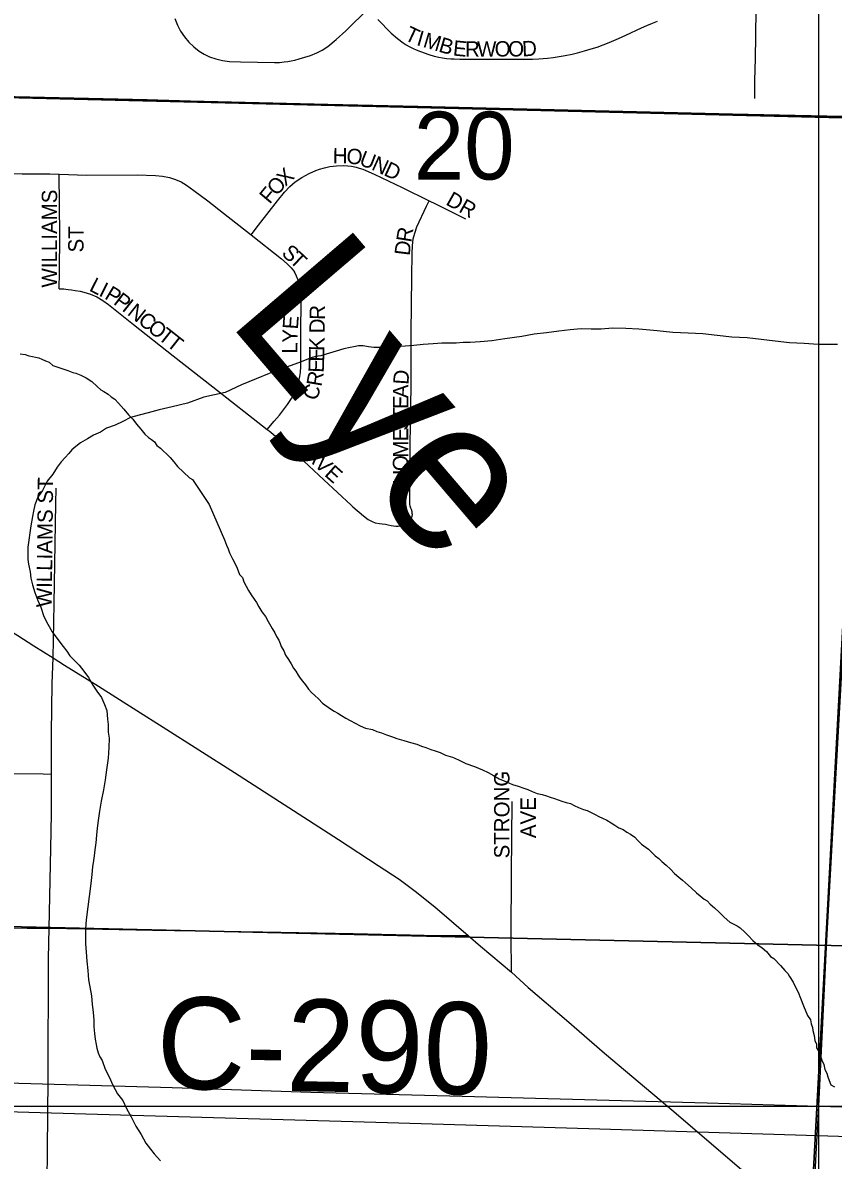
# Model space of a CAD drawing. Extents: x 0 to 68, y 0 to 52.9.
# Drawn here: x 45.206 to 45.735, y 37.228 to 37.97 of the extents above; entities that cross this region are included whole.
import ezdxf

# ---------------------------------------------------------------- set-up
doc = ezdxf.new("R2010")
doc.units = 0
for name, color, linetype in [('Default', 7, 'Continuous'), ('GM_X_County_Road', 7, 'Continuous'), ('GM_X_County_Road_Text', 7, 'Continuous'), ('GM_X_Minor_River', 7, 'Continuous'), ('GM_X_Minor_River_Text', 7, 'Continuous'), ('GM_X_State_Route', 7, 'Continuous'), ('GM_X_Township', 7, 'Continuous'), ('GM_X_Township_Road', 7, 'Continuous')]:
    doc.layers.add(name, color=color, linetype=linetype)

msp = doc.modelspace()

# ---------------------------------------------------------------- linework, layer by layer
at = {"layer": 'Default'}
for p, q in [((45.72506, 32.7683), (45.72506, 42.0083)), ((41.10506, 37.2633), (50.34506, 37.2633))]:
    msp.add_line(p, q, dxfattribs=at)
for points in [[(45.79985, 39.21605), (45.7821, 37.90702), (45.7586, 37.9073), (44.45233, 37.93902), (44.47349, 39.25009)], [(44.96064, 38.44451), (46.03674, 38.4191), (46.02513, 37.36139), (44.96032, 37.38586)], [(44.41032, 37.93957), (44.45233, 37.93902), (45.7586, 37.9073), (45.68961, 36.62483), (44.34414, 36.66665)], [(45.7586, 37.9073), (45.7821, 37.90702), (47.08147, 37.87185), (47.04294, 36.58651), (45.68961, 36.62483)], [(44.96032, 37.38586), (46.02513, 37.36139), (46.0139, 36.30128), (44.95281, 36.32851)]]:
    msp.add_lwpolyline(points, close=True, dxfattribs=at)
for points in [[(45.30541, 37.97242), (45.30705, 37.96824), (45.30911, 37.96427), (45.31161, 37.96056), (45.31449, 37.95711), (45.31769, 37.95398), (45.32121, 37.95122), (45.32446, 37.94922), (45.32792, 37.94759), (45.33215, 37.94613), (45.33653, 37.9451), (45.34098, 37.94448), (45.34811, 37.94415), (45.37035, 37.94376), (45.37354, 37.94392), (45.37672, 37.94426), (45.37912, 37.94457), (45.3812, 37.94496), (45.38351, 37.94542), (45.38644, 37.94619), (45.39376, 37.94849), (45.39794, 37.95011), (45.40133, 37.95187), (45.40506, 37.95436), (45.41063, 37.95881), (45.4169, 37.9645), (45.43166, 37.97894)], [(45.68349, 37.92039), (45.6835, 37.93207), (45.68375, 37.9465), (45.68408, 37.96094), (45.68434, 37.97862)], [(45.43769, 37.97185), (45.44635, 37.96304), (45.45058, 37.9595), (45.45414, 37.95665), (45.45617, 37.95537), (45.45822, 37.95418), (45.46083, 37.95299), (45.46278, 37.95209), (45.46559, 37.95093), (45.47089, 37.94898), (45.4745, 37.94797), (45.47747, 37.9473), (45.47993, 37.94681), (45.48256, 37.94652), (45.48529, 37.94628), (45.48747, 37.94619), (45.49116, 37.94607), (45.53841, 37.94602), (45.54267, 37.94623), (45.5482, 37.9467), (45.5519, 37.94715), (45.55595, 37.94767), (45.55984, 37.94831), (45.56427, 37.94931), (45.56791, 37.95013), (45.57251, 37.95138), (45.57683, 37.95268), (45.5806, 37.9539), (45.58854, 37.95688), (45.59459, 37.95948), (45.5993, 37.96169), (45.60963, 37.96645), (45.61305, 37.96803), (45.61664, 37.96948), (45.62009, 37.97075)], [(45.35517, 37.83146), (45.36001, 37.83766), (45.37237, 37.85368), (45.37685, 37.85927), (45.38044, 37.86299), (45.38393, 37.86599), (45.38828, 37.86885), (45.39288, 37.87146), (45.39723, 37.87346), (45.39975, 37.87428), (45.40289, 37.87516), (45.40653, 37.87593), (45.4086, 37.87621), (45.41081, 37.87639), (45.41526, 37.87658), (45.41817, 37.87637), (45.42045, 37.87614), (45.42352, 37.87557), (45.42557, 37.87499), (45.428, 37.87421), (45.43534, 37.8711), (45.45366, 37.86221), (45.47111, 37.85365)], [(45.14983, 37.87233), (45.20588, 37.87118), (45.22404, 37.87118), (45.23011, 37.87102)], [(45.23003, 37.79622), (45.23021, 37.80711), (45.23041, 37.83121), (45.23011, 37.87102)], [(45.23011, 37.87102), (45.24815, 37.87046), (45.28091, 37.8705), (45.29274, 37.87019), (45.29739, 37.86974), (45.302, 37.86883), (45.30585, 37.86762), (45.30954, 37.86598), (45.31302, 37.86392), (45.31784, 37.86037), (45.32696, 37.85352), (45.33721, 37.84554), (45.35517, 37.83146)], [(45.45843, 37.6448), (45.45927, 37.64581), (45.45973, 37.64685), (45.46005, 37.64792), (45.4602, 37.64897), (45.46015, 37.64978), (45.46002, 37.65072), (45.45963, 37.65226), (45.45923, 37.65328), (45.45887, 37.65458), (45.45866, 37.65573), (45.45857, 37.65709), (45.45847, 37.65921), (45.45846, 37.67354), (45.45887, 37.69518), (45.45893, 37.707), (45.45936, 37.73323), (45.45954, 37.76735), (45.4599, 37.80412), (45.46001, 37.81918), (45.46024, 37.82433), (45.46083, 37.82877), (45.46172, 37.83251), (45.4632, 37.83675), (45.46946, 37.85012), (45.47111, 37.85365)], [(45.47111, 37.85365), (45.47539, 37.85156), (45.49482, 37.8418)], [(45.35517, 37.83146), (45.37502, 37.81574), (45.37872, 37.81253), (45.38131, 37.80992), (45.3834, 37.80721)], [(45.36566, 37.70448), (45.3702, 37.7099), (45.37358, 37.71394), (45.37891, 37.72072), (45.38148, 37.72467), (45.3836, 37.72887), (45.38467, 37.73126), (45.38556, 37.73385), (45.38623, 37.73618), (45.3869, 37.73912), (45.38731, 37.74176), (45.38751, 37.74579), (45.38762, 37.76621), (45.38781, 37.78992), (45.38756, 37.79461), (45.38724, 37.79678), (45.38688, 37.79863), (45.38587, 37.8019), (45.38476, 37.80448), (45.3834, 37.80721)], [(45.23003, 37.79622), (45.233, 37.79616), (45.23437, 37.79607), (45.2358, 37.79585), (45.23801, 37.79562), (45.24051, 37.79522), (45.24368, 37.79461), (45.24617, 37.79396), (45.25046, 37.79267), (45.25458, 37.79091), (45.25849, 37.78869), (45.26211, 37.78608), (45.27842, 37.77287), (45.30433, 37.75265), (45.33012, 37.73232), (45.36566, 37.70448)], [(45.36566, 37.70448), (45.36683, 37.70356), (45.37648, 37.6957), (45.38627, 37.687), (45.40253, 37.67171), (45.42032, 37.65512), (45.42148, 37.6541), (45.42827, 37.64816), (45.4315, 37.64571), (45.43398, 37.64441), (45.43598, 37.64373), (45.4387, 37.64326), (45.44055, 37.64299), (45.44273, 37.64268), (45.44438, 37.64234), (45.4464, 37.64192), (45.4495, 37.64153), (45.45095, 37.64154), (45.4521, 37.64163), (45.45325, 37.64184), (45.45423, 37.64211), (45.45532, 37.64265), (45.45606, 37.64308), (45.45843, 37.6448)], [(45.22608, 37.55551), (45.22672, 37.59074), (45.22788, 37.65623), (45.22801, 37.66631)], [(45.14747, 37.48118), (45.16376, 37.48077), (45.19824, 37.48024), (45.21963, 37.47986), (45.22496, 37.47984)], [(45.52457, 37.3745), (45.52457, 37.37494), (45.52477, 37.41473), (45.52533, 37.46198)], [(45.52475, 37.35072), (45.52457, 37.3745)]]:
    msp.add_lwpolyline(points, dxfattribs=at)
at = {"layer": 'GM_X_County_Road'}
for points in [[(45.72506, 37.2633), (45.73042, 37.37161), (45.74313, 37.60098), (45.74854, 37.69105), (45.75255, 37.7689), (45.75895, 37.87949), (45.75964, 37.88834), (45.76092, 37.90182), (45.76151, 37.90822)], [(45.15162, 37.38034), (45.16354, 37.38015), (45.20906, 37.37932), (45.22347, 37.37932)], [(45.22347, 37.37932), (45.25818, 37.37875), (45.29085, 37.37799), (45.36279, 37.37692), (45.42164, 37.37582), (45.47722, 37.37446), (45.48927, 37.37448), (45.4966, 37.3745)], [(45.72414, 37.24408), (45.72506, 37.2633)], [(45.70881, 36.96196), (45.71258, 37.02754), (45.71731, 37.11765), (45.72004, 37.17093), (45.72414, 37.24408)]]:
    msp.add_lwpolyline(points, dxfattribs=at)
at = {"layer": 'GM_X_Minor_River'}
for points in [[(45.73722, 37.75999), (45.72468, 37.76004), (45.71565, 37.76056), (45.70611, 37.7611), (45.69659, 37.76213), (45.68756, 37.76316), (45.67853, 37.7642), (45.66849, 37.76473), (45.65897, 37.76576), (45.64943, 37.7668), (45.6399, 37.76733), (45.62987, 37.76786), (45.61984, 37.7689), (45.6078, 37.76994), (45.59927, 37.77047), (45.59074, 37.7705), (45.58322, 37.77002), (45.5767, 37.77004), (45.57017, 37.77006), (45.56315, 37.76958), (45.55562, 37.7686), (45.54759, 37.76762), (45.53956, 37.76664), (45.53153, 37.76516), (45.52049, 37.76369), (45.51196, 37.76222), (45.50443, 37.76174), (45.49791, 37.76126), (45.49339, 37.76127), (45.48887, 37.76079), (45.48436, 37.7608), (45.47934, 37.76082), (45.47382, 37.76033), (45.4673, 37.75985), (45.46128, 37.75937), (45.44422, 37.75792), (45.4397, 37.75793), (45.43519, 37.75795), (45.43168, 37.75846), (45.42816, 37.75897), (45.42516, 37.75898), (45.42214, 37.75849), (45.41963, 37.758), (45.41562, 37.75701), (45.4106, 37.75552), (45.40407, 37.75353), (45.40056, 37.75254), (45.39704, 37.75205), (45.39353, 37.75106), (45.39002, 37.74956), (45.386, 37.74807), (45.38047, 37.74608), (45.37445, 37.74409), (45.36692, 37.74111), (45.35838, 37.73762), (45.34884, 37.73364), (45.33829, 37.72866), (45.32424, 37.72569), (45.31369, 37.72171), (45.30365, 37.71924), (45.29512, 37.71726), (45.28809, 37.71527), (45.28206, 37.71379), (45.27654, 37.7123), (45.27152, 37.70981), (45.2665, 37.70731), (45.26097, 37.70533), (45.25696, 37.70283), (45.25244, 37.70084)], [(45.20468, 37.75395), (45.20788, 37.75348), (45.21027, 37.75264), (45.21267, 37.75218), (45.21467, 37.75174), (45.21667, 37.7513), (45.21866, 37.75046), (45.22104, 37.74921), (45.22343, 37.74836), (45.2258, 37.7463), (45.23576, 37.74289), (45.23895, 37.74163), (45.24094, 37.74118), (45.24413, 37.73992), (45.2477, 37.73824), (45.25127, 37.73576), (45.25481, 37.73248), (45.25718, 37.73043), (45.25916, 37.72918), (45.26194, 37.72752), (45.26391, 37.72588), (45.26628, 37.72422), (45.26864, 37.72177), (45.27217, 37.71768), (45.27531, 37.71401), (45.27806, 37.71115), (45.2804, 37.70789), (45.28314, 37.70463), (45.28589, 37.70136), (45.28825, 37.69931), (45.29023, 37.69806), (45.29221, 37.69642), (45.29376, 37.69398), (45.29614, 37.69233), (45.2981, 37.69028), (45.30008, 37.68864), (45.30244, 37.68618), (45.30479, 37.68333), (45.30714, 37.68047), (45.31501, 37.67309), (45.31699, 37.67185), (45.31699, 37.67185), (45.32779, 37.65558)], [(45.25244, 37.70084), (45.24842, 37.69834), (45.24389, 37.69585), (45.24088, 37.69335), (45.23837, 37.69135), (45.23635, 37.68885), (45.23384, 37.68635), (45.23132, 37.68335), (45.22881, 37.67984), (45.22579, 37.67534), (45.22226, 37.67084), (45.21924, 37.66483), (45.21622, 37.66032), (45.2142, 37.65531), (45.21319, 37.6513), (45.21268, 37.64779), (45.21166, 37.64177), (45.20962, 37.62773), (45.20961, 37.62372), (45.20961, 37.61971), (45.2101, 37.6167), (45.21109, 37.61168), (45.21158, 37.60766), (45.21258, 37.60314), (45.21407, 37.59812), (45.21607, 37.5931), (45.21806, 37.58858), (45.22005, 37.58255), (45.22255, 37.57753), (45.22555, 37.5725), (45.22855, 37.56848), (45.23255, 37.56295), (45.23506, 37.55993), (45.23706, 37.55691), (45.24006, 37.55389), (45.24306, 37.55088), (45.24606, 37.54685), (45.24906, 37.54283), (45.25206, 37.5378), (45.25456, 37.53378), (45.25756, 37.52976), (45.25956, 37.52524), (45.26105, 37.52122), (45.26155, 37.5157), (45.26204, 37.51219), (45.26203, 37.50717), (45.26252, 37.50316), (45.2625, 37.49714), (45.26199, 37.49011), (45.26097, 37.48259), (45.25995, 37.47608), (45.25893, 37.46956), (45.25741, 37.46204), (45.25639, 37.45552), (45.25537, 37.4495), (45.25486, 37.44449), (45.25435, 37.43997), (45.25383, 37.43496), (45.25332, 37.43044), (45.25281, 37.42644), (45.2523, 37.42343), (45.25179, 37.41941), (45.25128, 37.4144), (45.25076, 37.40838), (45.2477, 37.38481), (45.24718, 37.3788), (45.24717, 37.37428), (45.24716, 37.36927), (45.24765, 37.36375), (45.24814, 37.35772), (45.24863, 37.3517), (45.24911, 37.34568), (45.25011, 37.34116), (45.2511, 37.33514), (45.25159, 37.32962), (45.25208, 37.3246), (45.25257, 37.31908), (45.25256, 37.31507), (45.25305, 37.31055), (45.25354, 37.30704), (45.25404, 37.30353), (45.25453, 37.30102), (45.25553, 37.298), (45.25652, 37.29549), (45.25802, 37.29298), (45.26002, 37.28746), (45.26252, 37.28243), (45.26501, 37.2769), (45.26801, 37.27138), (45.27151, 37.26685), (45.27401, 37.26183), (45.27701, 37.2563), (45.28, 37.25027), (45.2835, 37.24474), (45.2865, 37.23921), (45.2895, 37.23519), (45.292, 37.23217), (45.296, 37.22764)], [(45.32779, 37.65558), (45.33782, 37.63264), (45.33899, 37.629), (45.34016, 37.62658), (45.34094, 37.62416), (45.3429, 37.62011), (45.34448, 37.61728), (45.34605, 37.61405), (45.34761, 37.61001), (45.3496, 37.60797), (45.35037, 37.60515), (45.35194, 37.60232), (45.35352, 37.59948), (45.35509, 37.59665), (45.35707, 37.59381), (45.35866, 37.59178), (45.36023, 37.58895), (45.36221, 37.58571), (45.36459, 37.58246), (45.36616, 37.57923), (45.36892, 37.57477), (45.37049, 37.57194), (45.37167, 37.56951), (45.37325, 37.56708), (45.37403, 37.56506), (45.37481, 37.56304), (45.37639, 37.56021), (45.37756, 37.55738), (45.37954, 37.55454), (45.38112, 37.55171), (45.38269, 37.54888), (45.38428, 37.54685), (45.38586, 37.54441), (45.38704, 37.54239), (45.38863, 37.54036), (45.39061, 37.53792), (45.39259, 37.53508), (45.39458, 37.53305), (45.39657, 37.53101), (45.39896, 37.52897), (45.40174, 37.52612), (45.40693, 37.52244), (45.40933, 37.5208), (45.41173, 37.51956), (45.41413, 37.51793), (45.41693, 37.51628), (45.41973, 37.51464), (45.42293, 37.51299), (45.42613, 37.51134), (45.42973, 37.50969), (45.43415, 37.50882), (45.43696, 37.50758), (45.44017, 37.50674), (45.44338, 37.50549), (45.44658, 37.50424), (45.45019, 37.50299), (45.45461, 37.50173), (45.45903, 37.50046), (45.46304, 37.49921), (45.46625, 37.49796), (45.46905, 37.49712), (45.47226, 37.49587), (45.47507, 37.49503), (45.47828, 37.49378), (45.48188, 37.49213), (45.4863, 37.49087), (45.4903, 37.4892), (45.49511, 37.48673), (45.50072, 37.48465), (45.50593, 37.48257), (45.50954, 37.48092), (45.51314, 37.47886), (45.51673, 37.47681), (45.52154, 37.47473), (45.52555, 37.47307), (45.52916, 37.47182), (45.53277, 37.47057), (45.53558, 37.46973), (45.53838, 37.46849), (45.54159, 37.46724), (45.5448, 37.46639), (45.54761, 37.46555), (45.55002, 37.46472), (45.55283, 37.46388), (45.55764, 37.46221), (45.56045, 37.46136), (45.56326, 37.46053), (45.56566, 37.45929), (45.56847, 37.45805), (45.57167, 37.4568), (45.57408, 37.45596), (45.57928, 37.45348), (45.58168, 37.45225), (45.58409, 37.45101), (45.58689, 37.44977), (45.58969, 37.44812), (45.59209, 37.44649), (45.59489, 37.44484), (45.59769, 37.4436), (45.60009, 37.44196), (45.60249, 37.44073)], [(45.60249, 37.44073), (45.60528, 37.43868), (45.60687, 37.43665), (45.60966, 37.4342), (45.61405, 37.43093), (45.61604, 37.4289), (45.61842, 37.42645), (45.62082, 37.42481), (45.62281, 37.42278), (45.6256, 37.42033), (45.62839, 37.41789), (45.63117, 37.41504), (45.63396, 37.41259), (45.63635, 37.41055), (45.63834, 37.40892), (45.64193, 37.40565), (45.64551, 37.40239), (45.6479, 37.40035), (45.6503, 37.39831), (45.65229, 37.39708), (45.65428, 37.39505), (45.65707, 37.3926), (45.66026, 37.38974), (45.66344, 37.38649), (45.66702, 37.38323), (45.67183, 37.38075), (45.67383, 37.37952), (45.67701, 37.37667), (45.6794, 37.37422), (45.68218, 37.37138), (45.68537, 37.36852), (45.68816, 37.36647), (45.69095, 37.36403), (45.69373, 37.36078), (45.69573, 37.35954), (45.7001, 37.35507), (45.70288, 37.35182), (45.70487, 37.34978), (45.70605, 37.34776), (45.70843, 37.34411), (45.71, 37.34087), (45.71157, 37.33764), (45.71313, 37.3336), (45.71508, 37.32876), (45.71782, 37.32229), (45.7198, 37.31945), (45.72017, 37.31704), (45.72095, 37.31461), (45.72132, 37.3126), (45.72209, 37.30938), (45.72245, 37.30616), (45.72363, 37.30373), (45.7236, 37.30132), (45.72518, 37.29889), (45.72634, 37.29526), (45.72712, 37.29324), (45.7283, 37.29041), (45.72906, 37.28719), (45.73024, 37.28476), (45.73101, 37.28234), (45.73179, 37.27992), (45.73296, 37.27709), (45.73536, 37.27585)]]:
    msp.add_lwpolyline(points, dxfattribs=at)
at = {"layer": 'GM_X_State_Route'}
for points in [[(44.54231, 37.98537), (44.58338, 37.95928), (44.62473, 37.93299), (44.63484, 37.92679), (44.64377, 37.92108), (44.69622, 37.88784), (44.71909, 37.87397), (44.77962, 37.83631), (44.81636, 37.81343), (44.83491, 37.80242), (44.86599, 37.78206), (44.88016, 37.77305), (44.9046, 37.75749), (44.95765, 37.72432), (44.9925, 37.70213), (45.02038, 37.68482), (45.05414, 37.66367), (45.06975, 37.6539), (45.09194, 37.63991), (45.14814, 37.60465), (45.20303, 37.57021), (45.21358, 37.56348)], [(45.21358, 37.56348), (45.22608, 37.55551), (45.23342, 37.55083), (45.25576, 37.53705), (45.28073, 37.52136), (45.29778, 37.51048), (45.34431, 37.48079), (45.41197, 37.43707), (45.43795, 37.4203), (45.45155, 37.41122), (45.46209, 37.4035), (45.47481, 37.39322), (45.4966, 37.3745), (45.50464, 37.36758), (45.52475, 37.35072)], [(45.52475, 37.35072), (45.53575, 37.34064), (45.56074, 37.3194), (45.58547, 37.29789), (45.63061, 37.25986), (45.67037, 37.22564), (45.80751, 37.10853), (45.8474, 37.07446), (45.86732, 37.05742), (45.89114, 37.03805), (45.95877, 36.97912), (45.99155, 36.95247), (46.02012, 36.92807), (46.02737, 36.92189)], [(43.67519, 37.30421), (43.6819, 37.30396), (43.8786, 37.29812), (44.06297, 37.29264), (44.2064, 37.28832), (44.48097, 37.28067), (44.71457, 37.27378), (44.78831, 37.27138), (44.88259, 37.269), (45.2473, 37.25834), (45.44401, 37.2525), (45.57514, 37.24871), (45.72414, 37.24408), (45.83581, 37.24067)], [(44.4022, 37.30142), (44.48825, 37.29907), (44.59065, 37.29602), (44.82018, 37.28924), (45.07034, 37.28217), (45.17284, 37.27923), (45.30366, 37.2754), (45.39409, 37.27235), (45.48453, 37.27009), (45.65226, 37.26547), (45.72506, 37.2633), (45.89, 37.25838)]]:
    msp.add_lwpolyline(points, dxfattribs=at)
at = {"layer": 'GM_X_Township'}
for points in [[(50.34506, 37.77433), (49.87003, 37.78728), (49.7424, 37.78907), (49.09193, 37.81286), (48.42924, 37.83782), (47.97584, 37.8521), (47.09341, 37.87493), (46.43542, 37.88698), (45.78152, 37.90751), (45.76356, 37.9078), (44.77759, 37.93161), (44.12143, 37.94309), (43.3203, 37.94792), (43.31455, 37.9477), (43.13228, 37.95106), (43.13722, 38.12535), (43.1394, 38.18651), (43.13947, 38.19396), (43.15039, 38.61621), (43.15805, 38.89613)], [(43.06441, 32.7683), (43.08393, 33.99592), (43.08445, 34.02868), (43.09249, 34.65268), (43.09292, 34.68642), (43.10458, 35.31419), (43.1053, 35.34562), (43.1113, 36.01383), (43.1191, 36.64269), (43.12347, 37.01757), (43.12518, 37.25841), (43.12908, 37.42523), (43.12464, 37.49311), (43.12504, 37.51468), (43.13199, 37.8314), (43.13205, 37.85841), (43.13228, 37.95106), (43.31455, 37.9477), (43.3203, 37.94792), (44.12143, 37.94309), (44.77759, 37.93161), (45.76356, 37.9078)]]:
    msp.add_lwpolyline(points, dxfattribs=at)
at = {"layer": 'GM_X_Township_Road'}
for points in [[(44.7872, 37.93047), (44.85691, 37.92882), (44.93892, 37.9272), (45.11526, 37.9236), (45.28748, 37.91961), (45.33668, 37.91828), (45.4638, 37.91529), (45.57041, 37.9127), (45.66883, 37.91037), (45.75084, 37.90855), (45.76151, 37.90822)], [(45.22496, 37.47984), (45.22494, 37.50639), (45.22537, 37.53898), (45.22608, 37.55551)], [(45.22496, 37.46925), (45.22496, 37.47984)], [(45.22347, 37.37932), (45.22454, 37.43135), (45.22497, 37.45418), (45.22496, 37.46925)], [(45.2219, 37.1627), (45.22204, 37.19232), (45.22246, 37.23498), (45.22283, 37.28077), (45.22306, 37.35948), (45.22347, 37.37932)]]:
    msp.add_lwpolyline(points, dxfattribs=at)

# ---------------------------------------------------------------- texts
at = {"layer": 'Default'}
for s, height, rotation, p in [('T', 0.01, 334.76689, (45.4544, 37.95891)), ('I', 0.01, 344.01686, (45.46242, 37.95529)), ('M', 0.01, 343.33913, (45.46662, 37.95409)), ('B', 0.01, 343.61793, (45.47679, 37.95104)), ('E', 0.01, 354.27605, (45.48637, 37.94842)), ('R', 0.01, 0.06527, (45.49448, 37.94767)), ('W', 0.01, 0.1951, (45.50242, 37.94768)), ('O', 0.01, 0.19674, (45.51386, 37.94772)), ('O', 0.01, 0.19674, (45.52266, 37.94775)), ('D', 0.01, 2.52889, (45.53191, 37.94779)), ('20', 0.0442, 0.00001, (45.46113, 37.86752)), ('H', 0.01, 359.5628, (45.40831, 37.87814)), ('O', 0.01, 354.02188, (45.41686, 37.87809)), ('U', 0.01, 338.58424, (45.42492, 37.87734)), ('N', 0.01, 335.49816, (45.43298, 37.87419)), ('X', 0.01, 43.00589, (45.3775, 37.86268)), ('D', 0.01, 335.33173, (45.44098, 37.87054)), ('O', 0.01, 47.47344, (45.3717, 37.85634)), ('WILLIAMS', 0.01, 90, (45.22869, 37.79706)), ('F', 0.01, 50.06849, (45.36726, 37.85103)), ('DR', 0.01, 330.63317, (45.48142, 37.8515)), ('ST', 0.01, 90, (45.2459, 37.81994)), ('R', 0.01, 80.90492, (45.45947, 37.82614)), ('S', 0.01, 318.1509, (45.37437, 37.81871)), ('D', 0.01, 82.85599, (45.45839, 37.8175)), ('T', 0.01, 316.91237, (45.37957, 37.81405)), ('L', 0.01, 333.19062, (45.24901, 37.79523)), ('I', 0.01, 333.17622, (45.25529, 37.79206)), ('P', 0.01, 328.84885, (45.25904, 37.79017)), ('P', 0.01, 322.75299, (45.26483, 37.78668)), ('I', 0.01, 321.66108, (45.27039, 37.78245)), ('N', 0.01, 321.61324, (45.27384, 37.77973)), ('C', 0.01, 321.64431, (45.28075, 37.77426)), ('E', 0.01, 86.11684, (45.38559, 37.76959)), ('R', 0.01, 89.06777, (45.40318, 37.77594)), ('O', 0.01, 321.63038, (45.28696, 37.76934)), ('T', 0.01, 321.62181, (45.29385, 37.76388)), ('D', 0.01, 89.03823, (45.40304, 37.76714)), ('T', 0.01, 321.65489, (45.29938, 37.75951)), ('Y', 0.01, 88.40399, (45.38535, 37.76091)), ('K', 0.01, 89.04691, (45.40285, 37.7557)), ('L', 0.01, 89.86338, (45.38534, 37.75393)), ('E', 0.01, 88.80124, (45.4027, 37.74861)), ('E', 0.01, 87.84476, (45.40243, 37.7414)), ('R', 0.01, 80.21526, (45.40093, 37.73215)), ('D', 0.01, 86.23825, (45.45764, 37.73352)), ('C', 0.01, 68.85262, (45.3975, 37.72268)), ('A', 0.01, 89.14751, (45.45751, 37.72486)), ('E', 0.01, 89.97066, (45.45751, 37.71785)), ('T', 0.01, 89.97066, (45.45751, 37.71081)), ('S', 0.01, 89.97267, (45.4575, 37.70378)), ('E', 0.01, 89.98213, (45.4575, 37.69674)), ('M', 0.01, 89.98178, (45.4575, 37.68618)), ('A', 0.01, 315.29367, (45.38943, 37.6875)), ('V', 0.01, 315.31744, (45.39569, 37.68131)), ('E', 0.01, 318.32666, (45.40237, 37.67472)), ('O', 0.01, 89.97813, (45.4575, 37.67738)), ('H', 0.01, 89.97813, (45.45749, 37.66858)), ('WILLIAMS ST', 0.01, 89.34882, (45.22517, 37.58853)), ('STRONG', 0.01, 90, (45.52349, 37.42482)), ('AVE', 0.01, 90, (45.54069, 37.43802))]:
    msp.add_text(s, height=height, rotation=rotation, dxfattribs=at).set_placement(p)
at = {"layer": 'GM_X_County_Road_Text'}
msp.add_text('C-290', height=0.06, rotation=358.89751, dxfattribs=at).set_placement((45.29306, 37.27485))
at = {"layer": 'GM_X_Minor_River_Text'}
msp.add_text('Lye', height=0.100043, rotation=310.54211, dxfattribs=at).set_placement((45.33836, 37.77619))

doc.saveas('drawing.dxf')
